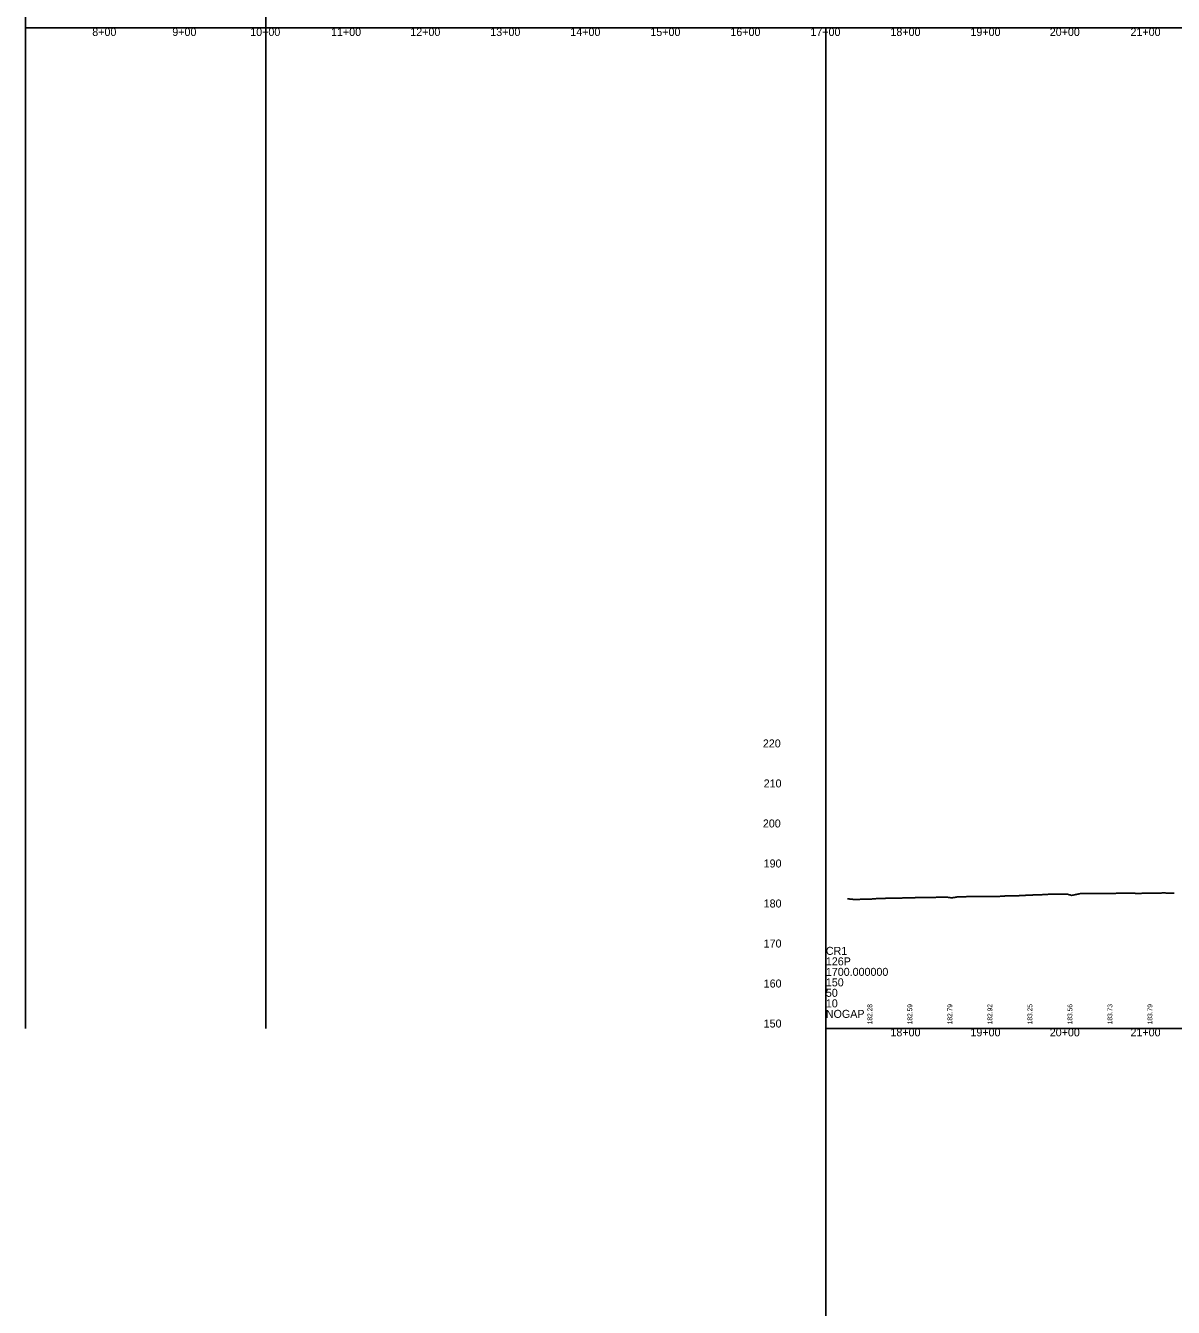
# Model space of a CAD drawing. Extents: x 69 to 2003113, y 512 to 837401.
# Drawn here: x 1888078 to 1889512, y 820201 to 821803 of the extents above; entities that cross this region are included whole.
import ezdxf

# ---------------------------------------------------------------- set-up
doc = ezdxf.new("R2010")
doc.units = 0
for name, color, linetype in [('BR_AUTO DIMENSION', 7, 'Continuous'), ('BR_BORDER LINES', 7, 'Continuous'), ('BR_CONCRETE', 7, 'Continuous'), ('BR_TEXT', 7, 'Continuous'), ('MISCELLANEOUS', 7, 'Continuous'), ('RD_SHT_ID', 7, 'Continuous')]:
    doc.layers.add(name, color=color, linetype=linetype)

msp = doc.modelspace()

# ---------------------------------------------------------------- linework, layer by layer
at = {"layer": 'BR_AUTO DIMENSION'}
for p, q in [((1888077.5, 820550.1), (1888077.5, 823276.6)), ((1888377.5, 820550.1), (1888377.5, 823276.6)), ((1888077.5, 821800.1), (1889814.9, 821800.1))]:
    msp.add_line(p, q, dxfattribs=at)
at = {"layer": 'BR_BORDER LINES'}
for p, q in [((1888077.5, 821800.1), (1888077.5, 823050.1)), ((1888077.5, 821800.1), (1889477.5, 821800.1)), ((1888077.5, 821800.1), (1888077.5, 820550.1)), ((1889077.5, 820550.1), (1889077.5, 821800.1)), ((1889077.5, 820550.1), (1895477.5, 820550.1)), ((1889077.5, 820550.1), (1889077.5, 819300.1))]:
    msp.add_line(p, q, dxfattribs=at)
at = {"layer": 'BR_TEXT'}
for points in [[(1889104.6, 820712), (1889105.6, 820711.9), (1889106.6, 820711.8), (1889107.6, 820711.7), (1889108.6, 820711.6), (1889109.6, 820711.5), (1889110.6, 820711.4), (1889111.6, 820711.3), (1889112.6, 820711.3), (1889113.6, 820711.3), (1889114.6, 820711.3), (1889115.6, 820711.3), (1889116.6, 820711.3), (1889117.6, 820711.3), (1889118.6, 820711.3), (1889119.6, 820711.3), (1889120.6, 820711.4), (1889121.6, 820711.4), (1889122.6, 820711.4), (1889123.6, 820711.4), (1889124.6, 820711.5), (1889125.6, 820711.5), (1889126.6, 820711.5), (1889127.6, 820711.5), (1889128.6, 820711.6), (1889129.6, 820711.6), (1889130.6, 820711.6), (1889131.6, 820711.7), (1889132.6, 820711.7), (1889133.6, 820711.7), (1889134.6, 820711.7), (1889135.6, 820711.8), (1889136.6, 820711.8), (1889137.6, 820711.8), (1889138.6, 820711.8), (1889139.6, 820712), (1889140.6, 820712.2), (1889141.6, 820712.3), (1889142.6, 820712.3), (1889143.6, 820712.3), (1889144.6, 820712.3), (1889145.6, 820712.4), (1889146.6, 820712.4), (1889147.6, 820712.4), (1889148.6, 820712.5), (1889149.6, 820712.5), (1889150.6, 820712.5), (1889151.6, 820712.5), (1889152.6, 820712.6), (1889153.6, 820712.6), (1889154.6, 820712.6), (1889155.6, 820712.6), (1889156.6, 820712.7), (1889157.6, 820712.7), (1889158.6, 820712.7), (1889159.6, 820712.7), (1889160.6, 820712.8), (1889161.6, 820712.8), (1889162.6, 820712.8), (1889163.6, 820712.8), (1889164.6, 820712.8), (1889165.6, 820712.8), (1889166.6, 820712.8), (1889167.6, 820712.9), (1889168.6, 820712.9), (1889169.6, 820712.9), (1889170.6, 820712.9), (1889171.6, 820712.9), (1889172.6, 820712.9), (1889173.6, 820713), (1889174.6, 820713), (1889175.6, 820713), (1889176.6, 820713), (1889177.6, 820713.1), (1889178.6, 820713.1), (1889179.6, 820713.1), (1889180.6, 820713.1), (1889181.6, 820713.2), (1889182.6, 820713.2), (1889183.6, 820713.2), (1889184.6, 820713.3), (1889185.6, 820713.3), (1889186.6, 820713.3), (1889187.6, 820713.3), (1889188.6, 820713.3), (1889189.6, 820713.4), (1889190.6, 820713.4), (1889191.6, 820713.4), (1889192.6, 820713.4), (1889193.6, 820713.4), (1889194.6, 820713.4), (1889195.6, 820713.5), (1889196.6, 820713.5), (1889197.6, 820713.5), (1889198.6, 820713.5), (1889199.6, 820713.5), (1889200.6, 820713.5), (1889201.6, 820713.6), (1889202.6, 820713.6), (1889203.6, 820713.6), (1889204.6, 820713.6)], [(1889204.6, 820713.6), (1889205.6, 820713.6), (1889206.6, 820713.7), (1889207.6, 820713.7), (1889208.6, 820713.7), (1889209.6, 820713.8), (1889210.6, 820713.8), (1889211.6, 820713.8), (1889212.6, 820713.8), (1889213.6, 820713.8), (1889214.6, 820713.8), (1889215.6, 820713.9), (1889216.6, 820713.9), (1889217.6, 820713.9), (1889218.6, 820713.9), (1889219.6, 820713.9), (1889220.6, 820713.9), (1889221.6, 820714), (1889222.6, 820714), (1889223.6, 820714), (1889224.6, 820714), (1889225.6, 820714), (1889226.6, 820714.1), (1889227.6, 820714.1), (1889228.6, 820714), (1889229.6, 820713.9), (1889230.6, 820713.7), (1889231.6, 820713.6), (1889232.6, 820713.4), (1889233.6, 820713.3), (1889234.6, 820713.2), (1889235.6, 820713.3), (1889236.6, 820713.5), (1889237.6, 820713.6), (1889238.6, 820713.8), (1889239.6, 820714), (1889240.6, 820714.1), (1889241.6, 820714.3), (1889242.6, 820714.5), (1889243.6, 820714.5), (1889244.6, 820714.5), (1889245.6, 820714.5), (1889246.6, 820714.5), (1889247.6, 820714.6), (1889248.6, 820714.6), (1889249.6, 820714.6), (1889250.6, 820714.6), (1889251.6, 820714.6), (1889252.6, 820714.6), (1889253.6, 820714.7), (1889254.6, 820714.7), (1889255.6, 820714.7), (1889256.6, 820714.7), (1889257.6, 820714.7), (1889258.6, 820714.7), (1889259.6, 820714.7), (1889260.6, 820714.7), (1889261.6, 820714.8), (1889262.6, 820714.8), (1889263.6, 820714.8), (1889264.6, 820714.8), (1889265.6, 820714.8), (1889266.6, 820714.8), (1889267.6, 820714.8), (1889268.6, 820714.8), (1889269.6, 820714.8), (1889270.6, 820714.9), (1889271.6, 820714.9), (1889272.6, 820714.9), (1889273.6, 820714.8), (1889274.6, 820714.7), (1889275.6, 820714.7), (1889276.6, 820714.7), (1889277.6, 820714.7), (1889278.6, 820714.7), (1889279.6, 820714.8), (1889280.6, 820714.8), (1889281.6, 820714.8), (1889282.6, 820714.8), (1889283.6, 820714.8), (1889284.6, 820714.8), (1889285.6, 820714.8), (1889286.6, 820714.9), (1889287.6, 820714.9), (1889288.6, 820714.9), (1889289.6, 820714.9), (1889290.6, 820714.9), (1889291.6, 820714.9), (1889292.6, 820714.9), (1889293.6, 820714.9), (1889294.6, 820715), (1889295.6, 820715.1), (1889296.6, 820715.1), (1889297.6, 820715.2), (1889298.6, 820715.3), (1889299.6, 820715.3), (1889300.6, 820715.4), (1889301.6, 820715.5), (1889302.6, 820715.5), (1889303.6, 820715.5), (1889304.6, 820715.5)], [(1889304.6, 820715.5), (1889305.6, 820715.6), (1889306.6, 820715.6), (1889307.6, 820715.6), (1889308.6, 820715.6), (1889309.6, 820715.7), (1889310.6, 820715.7), (1889311.6, 820715.7), (1889312.6, 820715.7), (1889313.6, 820715.7), (1889314.6, 820715.7), (1889315.6, 820715.7), (1889316.6, 820715.7), (1889317.6, 820715.7), (1889318.6, 820715.8), (1889319.6, 820715.9), (1889320.6, 820715.9), (1889321.6, 820716), (1889322.6, 820716.1), (1889323.6, 820716.1), (1889324.6, 820716.2), (1889325.6, 820716.3), (1889326.6, 820716.3), (1889327.6, 820716.4), (1889328.6, 820716.4), (1889329.6, 820716.4), (1889330.6, 820716.5), (1889331.6, 820716.5), (1889332.6, 820716.6), (1889333.6, 820716.6), (1889334.6, 820716.7), (1889335.6, 820716.7), (1889336.6, 820716.8), (1889337.6, 820716.8), (1889338.6, 820716.9), (1889339.6, 820716.9), (1889340.6, 820716.9), (1889341.6, 820716.9), (1889342.6, 820717), (1889343.6, 820717), (1889344.6, 820717), (1889345.6, 820717.1), (1889346.6, 820717.1), (1889347.6, 820717.1), (1889348.6, 820717.2), (1889349.6, 820717.2), (1889350.6, 820717.3), (1889351.6, 820717.3), (1889352.6, 820717.4), (1889353.6, 820717.4), (1889354.6, 820717.5), (1889355.6, 820717.6), (1889356.6, 820717.6), (1889357.6, 820717.6), (1889358.6, 820717.6), (1889359.6, 820717.6), (1889360.6, 820717.6), (1889361.6, 820717.6), (1889362.6, 820717.7), (1889363.6, 820717.7), (1889364.6, 820717.7), (1889365.6, 820717.7), (1889366.6, 820717.7), (1889367.6, 820717.7), (1889368.6, 820717.8), (1889369.6, 820717.8), (1889370.6, 820717.8), (1889371.6, 820717.8), (1889372.6, 820717.8), (1889373.6, 820717.9), (1889374.6, 820717.9), (1889375.6, 820717.9), (1889376.6, 820717.9), (1889377.6, 820717.9), (1889378.6, 820717.9), (1889379.6, 820717.7), (1889380.6, 820717.4), (1889381.6, 820717.1), (1889382.6, 820716.8), (1889383.6, 820716.6), (1889384.6, 820716.3), (1889385.6, 820716.5), (1889386.6, 820716.7), (1889387.6, 820716.9), (1889388.6, 820717.1), (1889389.6, 820717.3), (1889390.6, 820717.5), (1889391.6, 820717.7), (1889392.6, 820717.9), (1889393.6, 820718.1), (1889394.6, 820718.3), (1889395.6, 820718.4), (1889396.6, 820718.4), (1889397.6, 820718.4), (1889398.6, 820718.4), (1889399.6, 820718.4), (1889400.6, 820718.4), (1889401.6, 820718.4), (1889402.6, 820718.4), (1889403.6, 820718.4), (1889404.6, 820718.4)], [(1889404.6, 820718.4), (1889405.6, 820718.5), (1889406.6, 820718.5), (1889407.6, 820718.5), (1889408.6, 820718.5), (1889409.6, 820718.5), (1889410.6, 820718.5), (1889411.6, 820718.5), (1889412.6, 820718.6), (1889413.6, 820718.6), (1889414.6, 820718.6), (1889415.6, 820718.6), (1889416.6, 820718.6), (1889417.6, 820718.6), (1889418.6, 820718.7), (1889419.6, 820718.7), (1889420.6, 820718.7), (1889421.6, 820718.7), (1889422.6, 820718.7), (1889423.6, 820718.7), (1889424.6, 820718.7), (1889425.6, 820718.8), (1889426.6, 820718.8), (1889427.6, 820718.8), (1889428.6, 820718.8), (1889429.6, 820718.8), (1889430.6, 820718.8), (1889431.6, 820718.8), (1889432.6, 820718.7), (1889433.6, 820718.8), (1889434.6, 820718.8), (1889435.6, 820718.8), (1889436.6, 820718.8), (1889437.6, 820718.8), (1889438.6, 820718.8), (1889439.6, 820718.8), (1889440.6, 820718.9), (1889441.6, 820718.9), (1889442.6, 820718.9), (1889443.6, 820718.9), (1889444.6, 820718.9), (1889445.6, 820718.9), (1889446.6, 820718.9), (1889447.6, 820718.9), (1889448.6, 820718.9), (1889449.6, 820718.9), (1889450.6, 820718.9), (1889451.6, 820718.9), (1889452.6, 820719), (1889453.6, 820719), (1889454.6, 820719), (1889455.6, 820719), (1889456.6, 820719), (1889457.6, 820719), (1889458.6, 820719), (1889459.6, 820719.1), (1889460.6, 820719.1), (1889461.6, 820719.1), (1889462.6, 820719), (1889463.6, 820718.9), (1889464.6, 820718.8), (1889465.6, 820718.7), (1889466.6, 820718.6), (1889467.6, 820718.6), (1889468.6, 820718.7), (1889469.6, 820718.7), (1889470.6, 820718.8), (1889471.6, 820718.8), (1889472.6, 820718.9), (1889473.6, 820718.9), (1889474.6, 820718.9), (1889475.6, 820719), (1889476.6, 820719), (1889477.6, 820719.1), (1889478.6, 820719.1), (1889479.6, 820719.1), (1889480.6, 820719.1), (1889481.6, 820719), (1889482.6, 820718.9), (1889483.6, 820718.9), (1889484.6, 820718.9), (1889485.6, 820718.9), (1889486.6, 820719), (1889487.6, 820719), (1889488.6, 820719), (1889489.6, 820719), (1889490.6, 820719.1), (1889491.6, 820719.1), (1889492.6, 820719.1), (1889493.6, 820719.2), (1889494.6, 820719.2), (1889495.6, 820719.2), (1889496.6, 820719.2), (1889497.6, 820719.3), (1889498.6, 820719.3), (1889499.6, 820719.3), (1889500.6, 820719.3), (1889501.6, 820719.3), (1889502.6, 820719.2), (1889503.6, 820719.1), (1889504.6, 820719.1)], [(1889504.6, 820719.1), (1889505.6, 820719.1), (1889506.6, 820719.1), (1889507.6, 820719.1), (1889508.6, 820719.1), (1889509.6, 820719.1), (1889510.6, 820719.1), (1889511.6, 820719.1), (1889512.6, 820719.1)]]:
    msp.add_lwpolyline(points, dxfattribs=at)

# ---------------------------------------------------------------- texts
at = {"layer": 'BR_BORDER LINES'}
for s, p in [('CR1', (1889077.5, 820641.9)), ('126P', (1889077.5, 820628.8)), ('1700.000000', (1889077.5, 820615.7)), ('150', (1889077.5, 820602.6)), ('50', (1889077.5, 820589.5)), ('10', (1889077.5, 820576.3)), ('NOGAP', (1889077.5, 820563.2))]:
    msp.add_text(s, height=10, dxfattribs=at).set_placement(p)
at = {"layer": 'BR_CONCRETE'}
for s, p in [('182.28', (1889135.5, 820555.1)), ('182.59', (1889185.5, 820555.1)), ('182.79', (1889235.5, 820555.1)), ('182.92', (1889285.5, 820555.1)), ('183.25', (1889335.5, 820555.1)), ('183.56', (1889385.5, 820555.1)), ('183.73', (1889435.5, 820555.1)), ('183.79', (1889485.5, 820555.1))]:
    msp.add_text(s, height=6, rotation=90, dxfattribs=at).set_placement(p)
at = {"layer": 'MISCELLANEOUS'}
for s, p in [('220', (1888998.8, 820901.1)), ('210', (1888999.8, 820851.1)), ('200', (1888998.8, 820801.1)), ('190', (1888999.8, 820751.1)), ('180', (1888999.8, 820701.1)), ('170', (1888999.8, 820651.1)), ('160', (1888999.8, 820601.1)), ('150', (1888999.8, 820551.1))]:
    msp.add_text(s, height=10, dxfattribs=at).set_placement(p)
at = {"layer": 'RD_SHT_ID'}
for s, p in [('8+00', (1888160.8, 821790.1)), ('9+00', (1888260.8, 821790.1)), ('10+00', (1888358.2, 821790.1)), ('11+00', (1888459.2, 821790.1)), ('12+00', (1888558.2, 821790.1)), ('13+00', (1888658.2, 821790.1)), ('14+00', (1888758.2, 821790.1)), ('15+00', (1888858.2, 821790.1)), ('16+00', (1888958.2, 821790.1)), ('17+00', (1889058.2, 821790.1)), ('18+00', (1889158.2, 821790.1)), ('19+00', (1889258.2, 821790.1)), ('20+00', (1889357.3, 821790.1)), ('21+00', (1889458.2, 821790.1)), ('18+00', (1889158.2, 820540.1)), ('19+00', (1889258.2, 820540.1)), ('20+00', (1889357.3, 820540.1)), ('21+00', (1889458.2, 820540.1))]:
    msp.add_text(s, height=10, dxfattribs=at).set_placement(p)

doc.saveas('drawing.dxf')
